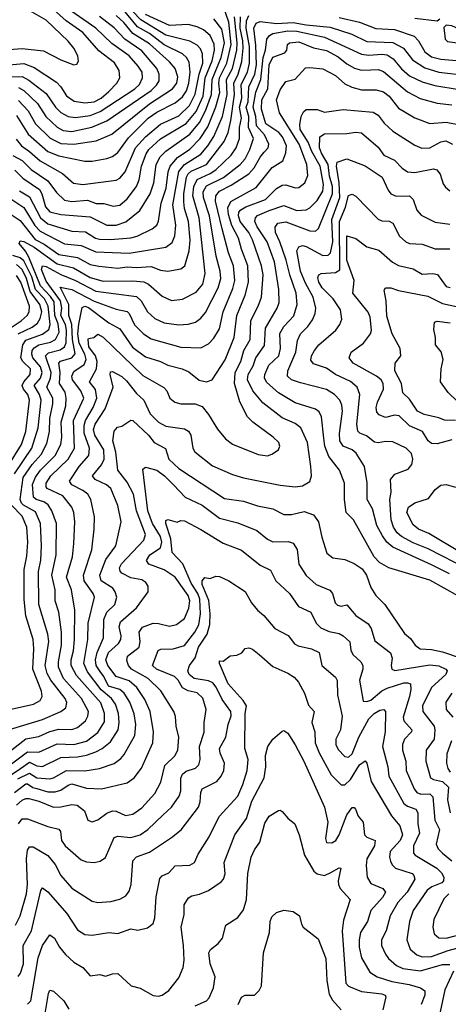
# Model space of a CAD drawing. Extents: x 1308313 to 1441400, y 959662 to 1036319.
# Tile 439 of 656: x 1378472 to 1380796, y 1016816 to 1022160. Entities that reach past the tile are written whole.
import ezdxf

# ---------------------------------------------------------------- set-up
doc = ezdxf.new("R2010")
doc.units = 0

msp = doc.modelspace()

# ---------------------------------------------------------------- linework, layer by layer
at = {"layer": '0CON10XD'}
for points in [[(1378395, 1021913), (1378495, 1021921.7), (1378550.6, 1021900.6), (1378671.4, 1021821.4), (1378695, 1021795.4), (1378725, 1021746.8), (1378768.1, 1021718.1), (1378825, 1021708.4), (1378875, 1021714.4), (1378913.2, 1021735), (1378955, 1021770), (1378998.5, 1021815), (1379014.6, 1021845), (1379010.7, 1021885), (1378986.1, 1021926.1), (1378901.9, 1021991.9), (1378815, 1022090), (1378723.5, 1022153.5), (1378655, 1022214.8)], [(1378415, 1021850.2), (1378485, 1021852.5), (1378521.9, 1021831.9), (1378615, 1021760), (1378665.3, 1021685), (1378695, 1021656.8), (1378735, 1021634.8), (1378775, 1021629.4), (1378855, 1021640.3), (1378908.5, 1021661.5), (1379096.8, 1021785), (1379121.1, 1021808.9), (1379138.1, 1021845), (1379136.7, 1021875), (1379115, 1021908.4), (1379064.7, 1021965), (1378971.6, 1022031.6), (1378885.2, 1022115), (1378730.5, 1022220.5)], [(1378415, 1021998.7), (1378485, 1022004.8), (1378601.8, 1021991.8), (1378695, 1021942.1), (1378765, 1021916), (1378781.2, 1021918.8), (1378790, 1021935), (1378786.7, 1021965), (1378765, 1022005.7), (1378735, 1022043.1), (1378615, 1022156.9), (1378515, 1022215.3)], [(1378435, 1021423.7), (1378485, 1021395.6), (1378535, 1021347.4), (1378625.1, 1021285.1), (1378671.4, 1021221.4), (1378715, 1021180.7), (1378755, 1021173.3), (1378839.8, 1021179.8), (1378886.9, 1021163.1), (1378927.5, 1021162.5), (1378978, 1021148), (1379015, 1021152.8), (1379055, 1021187.5), (1379105.8, 1021255), (1379119.4, 1021290.6), (1379133, 1021365), (1379157.6, 1021432.4), (1379172, 1021455), (1379236.1, 1021513.9), (1379375, 1021597.7), (1379428.5, 1021661.5), (1379466.6, 1021745), (1379478.4, 1021845), (1379515, 1021937.5), (1379527.8, 1021995), (1379527.2, 1022027.2), (1379504.2, 1022074.2), (1379468.5, 1022105), (1379435, 1022120.9), (1379385, 1022133.4), (1379285, 1022129.4), (1379155, 1022188.9)], [(1378452.1, 1021512.1), (1378482.6, 1021475), (1378525.6, 1021445.6), (1378583.3, 1021393.3), (1378703.8, 1021325), (1378763.1, 1021273.1), (1378815, 1021266.4), (1378995, 1021289.3), (1379015, 1021300.8), (1379044.7, 1021335), (1379100.7, 1021465), (1379154.3, 1021525), (1379235, 1021592.5), (1379335, 1021639), (1379392.1, 1021695), (1379424.1, 1021755.9), (1379445.1, 1021864.9), (1379464.3, 1021924.3), (1379463.5, 1021975), (1379451.8, 1022001.8), (1379435, 1022021.4), (1379394.5, 1022044.5), (1379265, 1022075.7), (1379128.7, 1022158.7), (1379085.4, 1022205.4)], [(1378455, 1021640), (1378518.4, 1021538.4), (1378625, 1021444.1), (1378685, 1021421.9), (1378825, 1021392), (1378865, 1021392.8), (1378945, 1021406.7), (1378975, 1021416.8), (1379005, 1021438.9), (1379061.6, 1021518.4), (1379168.1, 1021625), (1379215, 1021659.1), (1379315, 1021708.3), (1379355, 1021741.8), (1379376.7, 1021775), (1379389, 1021815), (1379396.9, 1021875), (1379390.6, 1021930.6), (1379376.4, 1021955), (1379355.1, 1021975.1), (1379255, 1022024), (1379175, 1022084.6), (1379111.6, 1022121.6), (1379035, 1022213.8)], [(1378471.1, 1021231.1), (1378525, 1021198.4), (1378585.1, 1021085.1), (1378625, 1021051.7), (1378755, 1021013), (1378828.5, 1021008.5), (1378883.6, 1020975), (1378905, 1020969.8), (1378965, 1020967.5), (1379075, 1020976.9), (1379108.1, 1020985), (1379190, 1021025), (1379215.5, 1021045), (1379225, 1021066.7), (1379239.5, 1021165), (1379266.3, 1021245), (1379277.7, 1021335), (1379287.9, 1021365), (1379327.4, 1021412.6), (1379395, 1021458.1), (1379451.4, 1021515), (1379491.5, 1021578.5), (1379535, 1021687.5), (1379557.1, 1021765), (1379551.8, 1021815), (1379555.7, 1021845), (1379594.7, 1021925), (1379619.4, 1022025), (1379606.3, 1022146.3), (1379578.4, 1022225)], [(1378375, 1018294.1), (1378595, 1018361.3), (1378695.2, 1018404.8), (1378722.7, 1018425), (1378726.9, 1018453.1), (1378717.9, 1018475), (1378640.5, 1018575), (1378621.7, 1018611.7), (1378611, 1018655), (1378630.7, 1018785), (1378624.8, 1018825), (1378576.3, 1018986.3), (1378574.4, 1019165), (1378586.1, 1019226.1), (1378589.6, 1019305), (1378585.2, 1019425), (1378558.1, 1019488.1), (1378493.5, 1019525), (1378482.2, 1019535), (1378474.2, 1019555), (1378491.7, 1019675), (1378540.3, 1019745), (1378589.3, 1019800.7), (1378619.5, 1019860.5), (1378633.5, 1019925), (1378635.5, 1019995.5), (1378652.1, 1020075), (1378652.2, 1020105), (1378618.3, 1020165), (1378638.5, 1020215), (1378643, 1020245), (1378611.2, 1020335), (1378627.4, 1020352.6), (1378692.3, 1020367.7), (1378715.8, 1020384.2), (1378723.2, 1020406.8), (1378725.1, 1020475), (1378720.1, 1020505), (1378695.9, 1020555), (1378700.7, 1020595), (1378692.7, 1020635), (1378615, 1020741.6), (1378589.5, 1020805), (1378595, 1020824.7), (1378615, 1020820.3), (1378695, 1020776.3), (1378775, 1020744.5), (1378885, 1020687.2), (1379105, 1020657.1), (1379131.1, 1020635), (1379165, 1020573.8), (1379205, 1020539.1), (1379255, 1020515.3), (1379335, 1020504.7), (1379385, 1020506.7), (1379425, 1020519.2), (1379455, 1020539.6), (1379479.7, 1020570.3), (1379548.7, 1020705), (1379562.3, 1020755), (1379559.8, 1020795), (1379536.7, 1020876.7), (1379500.6, 1021095), (1379467.7, 1021195), (1379467, 1021225), (1379485, 1021257.8), (1379576.8, 1021303.2), (1379666.7, 1021375), (1379693.9, 1021405), (1379720.2, 1021455), (1379740.6, 1021515), (1379713.1, 1021575), (1379714.5, 1021635), (1379700.8, 1021685), (1379710.9, 1021715), (1379714.9, 1021795.1), (1379746.1, 1021863.9), (1379755.8, 1021915), (1379752.9, 1022022.9), (1379742.4, 1022115), (1379755, 1022141.8), (1379775, 1022149.8), (1379865, 1022139), (1379955, 1022145.8), (1380025, 1022131.7), (1380155, 1022119.7), (1380272.2, 1022082.2), (1380355, 1022041.5), (1380495, 1022036), (1380553.4, 1022005), (1380602.1, 1021942.1), (1380668.7, 1021898.7), (1380745, 1021876.2), (1380902.7, 1021857.3)], [(1378425, 1021102.4), (1378475, 1021069.8), (1378555, 1020967.6), (1378605, 1020942.5), (1378685, 1020884.8), (1378785, 1020869.5), (1378855, 1020831.3), (1378901.5, 1020821.5), (1379005, 1020811.8), (1379055, 1020818.8), (1379105, 1020814.8), (1379185, 1020820.5), (1379235, 1020800.9), (1379274.5, 1020795.5), (1379345, 1020807.5), (1379366.5, 1020823.5), (1379391, 1020905), (1379395.9, 1020964.1), (1379386.5, 1021065), (1379365.9, 1021135), (1379361.4, 1021171.4), (1379361.5, 1021215), (1379376.9, 1021305), (1379386, 1021324), (1379401.8, 1021338.2), (1379485.6, 1021375), (1379580.8, 1021499.2), (1379602.5, 1021547.5), (1379617.5, 1021612.5), (1379636.4, 1021753.6), (1379632.2, 1021815), (1379655.8, 1021865), (1379676.7, 1021933.3), (1379683.8, 1022005), (1379682.2, 1022045), (1379668.3, 1022115), (1379669.2, 1022175)], [(1378429.8, 1021185), (1378495, 1021141.7), (1378553.5, 1021043.5), (1378582.6, 1021012.6), (1378715, 1020943.3), (1378804.8, 1020934.8), (1378885, 1020900), (1379065, 1020892.2), (1379263.7, 1020926.3), (1379299, 1020951), (1379313.6, 1020986.4), (1379318.4, 1021045), (1379301.6, 1021155), (1379334.5, 1021335.5), (1379365, 1021374.2), (1379455, 1021430.4), (1379492.8, 1021475), (1379525, 1021525.9), (1379571.1, 1021635), (1379596.3, 1021755), (1379593.6, 1021835), (1379625.7, 1021895), (1379649.7, 1021995), (1379652, 1022035), (1379637.5, 1022175)], [(1378444.1, 1019695), (1378537.6, 1019835), (1378572.3, 1019945), (1378588.1, 1020095), (1378579.2, 1020125), (1378550.6, 1020175), (1378585.4, 1020215), (1378594.3, 1020245), (1378585.6, 1020275.6), (1378542.8, 1020325), (1378537.4, 1020345), (1378540.3, 1020365), (1378550.2, 1020379.8), (1378575, 1020394.9), (1378639.5, 1020410.5), (1378665.6, 1020425), (1378685.3, 1020464.7), (1378680.5, 1020509.5), (1378662.9, 1020555), (1378658.1, 1020628.1), (1378638.3, 1020658.3), (1378585.7, 1020715), (1378521.8, 1020871.8), (1378503.9, 1020903.9), (1378469.6, 1020945), (1378475, 1020960.3), (1378495, 1020955.7), (1378549.8, 1020925), (1378675, 1020834.2), (1378763.7, 1020813.7), (1378855, 1020760.3), (1378925, 1020740.3), (1379085, 1020743), (1379145, 1020737.4), (1379171.1, 1020725), (1379245, 1020660), (1379295, 1020636.7), (1379355, 1020642.5), (1379428.1, 1020681.9), (1379465.7, 1020725), (1379477.4, 1020782.6), (1379444.3, 1021085), (1379410.7, 1021205), (1379415.9, 1021255), (1379435, 1021293.7), (1379505, 1021324.5), (1379534.7, 1021345.3), (1379618.8, 1021425), (1379645.6, 1021465), (1379663.4, 1021515), (1379664.1, 1021575), (1379674.9, 1021625), (1379664.5, 1021685), (1379676.3, 1021735), (1379672, 1021808), (1379707.2, 1021875), (1379717.7, 1021925), (1379717.8, 1022015), (1379699.8, 1022115), (1379701.8, 1022155), (1379715, 1022183.6)], [(1378445, 1021342.7), (1378489.5, 1021299.5), (1378579, 1021239), (1378591.7, 1021215), (1378611.6, 1021145), (1378635, 1021117.9), (1378695, 1021102.2), (1378855, 1021090.4), (1378945.2, 1021045.2), (1378995, 1021045.6), (1379047.5, 1021062.5), (1379124.1, 1021125), (1379179.3, 1021215), (1379200.2, 1021275), (1379212.4, 1021375), (1379233.3, 1021415), (1379264.1, 1021445.9), (1379395, 1021539), (1379447.4, 1021602.6), (1379479.5, 1021665), (1379512.2, 1021755), (1379514.8, 1021835.2), (1379564.3, 1021955), (1379581.6, 1022035), (1379568.1, 1022108.1), (1379525.1, 1022165.1)], [(1378465, 1021721.9), (1378517.5, 1021665), (1378558.1, 1021595), (1378637, 1021517), (1378695, 1021488.4), (1378765, 1021483.8), (1378887, 1021503), (1378971.7, 1021538.3), (1379175, 1021703.8), (1379300.8, 1021785), (1379324.3, 1021815), (1379329.7, 1021849.7), (1379315, 1021894.5), (1379285, 1021932.1), (1379175, 1022028.6), (1379085, 1022085.5), (1379037, 1022145), (1378995, 1022183.4)], [(1378465, 1021792.3), (1378495, 1021776), (1378569, 1021705), (1378613.3, 1021635), (1378675, 1021576.7), (1378708.4, 1021558.4), (1378755, 1021553.8), (1378863.2, 1021576.8), (1378945, 1021610.6), (1379184, 1021776), (1379214.2, 1021805), (1379228.5, 1021828.5), (1379228.8, 1021865), (1379215.2, 1021895), (1379135, 1021990.4), (1379042.5, 1022055), (1378985, 1022116.9), (1378905, 1022177.4)], [(1380205, 1022172.3), (1380315, 1022147.1), (1380402.3, 1022112.3), (1380505, 1022107.9), (1380611.6, 1022071.6), (1380635.2, 1022045.2), (1380668.4, 1021985), (1380705, 1021958.9), (1380756.1, 1021946.1), (1380965, 1021928.7)], [(1380615, 1022169.4), (1380735.7, 1022154.3), (1380750, 1022165)], [(1378405, 1018179.7), (1378505, 1018256.3), (1378575, 1018268.7), (1378635, 1018295.6), (1378685, 1018309.6), (1378755, 1018307.5), (1378785, 1018317.8), (1378829.7, 1018355), (1378841.1, 1018378.9), (1378844.2, 1018405), (1378807.4, 1018475), (1378709.5, 1018585), (1378683.3, 1018645), (1378681.8, 1018675), (1378698.8, 1018765), (1378699.1, 1018835), (1378684, 1018944), (1378665.2, 1019005), (1378665.2, 1019065), (1378645.6, 1019145), (1378669, 1019255), (1378671.4, 1019425), (1378645.7, 1019495), (1378627, 1019527), (1378603.2, 1019543.2), (1378561.8, 1019555), (1378547.6, 1019567.6), (1378542.3, 1019637.7), (1378557, 1019677), (1378585, 1019715.6), (1378665.2, 1019795), (1378695.7, 1019855), (1378701.3, 1019895), (1378696.2, 1019975), (1378722.4, 1020065), (1378724.8, 1020105), (1378719.1, 1020139.1), (1378687.5, 1020185), (1378692.2, 1020245), (1378684.8, 1020295), (1378694.1, 1020305.9), (1378755.4, 1020324.6), (1378773.4, 1020346.6), (1378757.8, 1020425), (1378755.3, 1020505), (1378737.8, 1020555), (1378738.9, 1020615), (1378692.3, 1020707.7), (1378755.6, 1020695.6), (1378875, 1020631.9), (1378995, 1020589.1), (1379055, 1020576.4), (1379066.4, 1020565), (1379094.5, 1020504.5), (1379143.8, 1020455), (1379185, 1020427.1), (1379345, 1020381.8), (1379455, 1020378.9), (1379495, 1020400.5), (1379525, 1020431.5), (1379555, 1020481.4), (1379574.8, 1020575), (1379628.4, 1020701.6), (1379638.3, 1020745), (1379631.2, 1020825), (1379604.9, 1020894.9), (1379570.7, 1021025), (1379534.5, 1021175), (1379535.6, 1021205), (1379555, 1021229.2), (1379618.6, 1021261.4), (1379715, 1021323.4), (1379743.4, 1021356.6), (1379775, 1021414.1), (1379798.4, 1021441.6), (1379819.7, 1021465), (1379823.4, 1021485), (1379800, 1021535), (1379755.6, 1021585), (1379751.7, 1021635), (1379738.2, 1021685), (1379753.2, 1021766.8), (1379779.5, 1021835), (1379792.1, 1021955), (1379804.2, 1021995), (1379811.1, 1022055), (1379825.9, 1022074.1), (1379845.4, 1022084.6), (1379925, 1022099), (1379975, 1022097.3), (1380125.5, 1022065), (1380325, 1021972.7), (1380365, 1021967), (1380435, 1021973.8), (1380465, 1021969.4), (1380497.6, 1021947.6), (1380542.9, 1021892.9), (1380585, 1021856.1), (1380655, 1021822.3), (1380723.4, 1021803.4), (1380855, 1021781.9)], [(1380885, 1022030), (1380925, 1022034.5), (1380940, 1022045), (1380938.6, 1022055), (1380905, 1022085.3), (1380815, 1022127.8), (1380785, 1022130), (1380772.3, 1022117.7), (1380779.2, 1022055), (1380791.5, 1022041.5), (1380885, 1022030)], [(1378398.3, 1018098.3), (1378515, 1018186), (1378575, 1018184.4), (1378675, 1018229.2), (1378765, 1018225.5), (1378835, 1018244.8), (1378895, 1018290.6), (1378931.4, 1018348.6), (1378932.1, 1018395), (1378911.2, 1018451.2), (1378780, 1018600.1), (1378750.7, 1018655), (1378750.5, 1018685), (1378763.4, 1018735), (1378769.6, 1018795), (1378770.2, 1018955), (1378753.3, 1019065), (1378725.7, 1019135), (1378758, 1019245), (1378765, 1019317.5), (1378771, 1019435), (1378765.2, 1019485.2), (1378755, 1019514.3), (1378705.7, 1019575.7), (1378621.2, 1019615), (1378614.7, 1019625), (1378614.8, 1019645), (1378640.7, 1019685), (1378735.2, 1019775), (1378769, 1019835), (1378762.9, 1019985), (1378820, 1020105), (1378803.9, 1020145), (1378758, 1020205), (1378755.6, 1020225), (1378765, 1020250), (1378821.1, 1020288.9), (1378832.9, 1020315), (1378824.9, 1020345), (1378794.9, 1020404.9), (1378787.7, 1020455), (1378792.3, 1020507.7), (1378811.5, 1020598.5), (1378824.8, 1020605.2), (1378845, 1020597.1), (1378954.6, 1020515), (1379015, 1020482.2), (1379083.1, 1020383.1), (1379155, 1020330), (1379234.8, 1020304.8), (1379275.2, 1020285.2), (1379352.9, 1020265), (1379388.3, 1020248.3), (1379445, 1020202.7), (1379485.4, 1020194.6), (1379515, 1020205.6), (1379585.2, 1020314.8), (1379635.7, 1020435), (1379648.8, 1020555), (1379694.5, 1020665.5), (1379713.3, 1020735), (1379709.8, 1020825), (1379674.6, 1020914.6), (1379658.8, 1020975), (1379622.7, 1021042.7), (1379603.3, 1021103.3), (1379601.4, 1021138.6), (1379616.3, 1021173.7), (1379755, 1021250), (1379841.2, 1021358.8), (1379899.2, 1021395), (1379915, 1021437.5), (1379918.1, 1021475), (1379896.3, 1021525), (1379877.3, 1021547.3), (1379805.7, 1021595), (1379782.9, 1021675), (1379785.4, 1021725), (1379817.1, 1021785), (1379824.9, 1021915), (1379843.7, 1021956.3), (1379910, 1021980), (1379919.6, 1021995), (1379924.6, 1022025), (1379935.7, 1022034.3), (1379985, 1022040.5), (1380065, 1022008), (1380135, 1021992.3), (1380198.7, 1021958.7), (1380245, 1021921), (1380287.5, 1021897.5), (1380325, 1021887.1), (1380375, 1021888.9), (1380415, 1021890), (1380445, 1021879.2), (1380575, 1021768.4), (1380642.5, 1021732.5), (1380735, 1021707.4), (1380815, 1021698.9)], [(1378425, 1018061.4), (1378477, 1018095), (1378525, 1018129.8), (1378565, 1018110.3), (1378595, 1018107.1), (1378695, 1018155.6), (1378785, 1018158.5), (1378835, 1018168.1), (1378885, 1018186.5), (1378920, 1018205), (1378965, 1018240), (1379006.6, 1018305), (1379011.9, 1018345), (1379007.8, 1018395), (1378991.9, 1018445), (1378970.2, 1018475), (1378913.4, 1018523.4), (1378840.5, 1018620.5), (1378818.9, 1018665), (1378842.2, 1018795), (1378844, 1018885), (1378876.7, 1019025), (1378870.9, 1019045), (1378821.7, 1019115), (1378817.4, 1019145), (1378863, 1019283), (1378876.5, 1019395), (1378877.7, 1019462.3), (1378858.4, 1019555), (1378842.1, 1019585), (1378815.1, 1019605.1), (1378754.6, 1019634.6), (1378742.2, 1019655), (1378794.8, 1019735), (1378847.6, 1019795), (1378850.8, 1019835), (1378822.3, 1019915), (1378821.9, 1019958.1), (1378829.1, 1019985), (1378871.1, 1020055), (1378889.7, 1020105), (1378883.1, 1020153.1), (1378850.5, 1020195), (1378888.7, 1020265), (1378891.5, 1020305), (1378882.7, 1020335), (1378846.5, 1020385), (1378842.7, 1020425), (1378845, 1020430), (1378874.6, 1020435.4), (1378895, 1020453.3), (1378925, 1020436.8), (1379139.4, 1020229.4), (1379254.2, 1020164.2), (1379269.5, 1020145), (1379286.7, 1020105), (1379312.5, 1020085), (1379345, 1020075.4), (1379423.3, 1020075), (1379460.5, 1020060.5), (1379495, 1020017.8), (1379545, 1019936.9), (1379588.6, 1019885), (1379625, 1019855.6), (1379765, 1019800.9), (1379815, 1019793.3), (1379838.7, 1019801.3), (1379876, 1019825), (1379882.5, 1019845), (1379877.5, 1019865), (1379847.1, 1019895), (1379735.2, 1019975.3), (1379706.4, 1020005), (1379666, 1020086), (1379636, 1020185), (1379639.4, 1020245), (1379670.2, 1020305), (1379687.2, 1020365), (1379721.1, 1020425), (1379723.2, 1020475), (1379725, 1020527.1), (1379765.2, 1020605), (1379783, 1020655), (1379792.9, 1020775), (1379782.9, 1020825), (1379734.4, 1020965), (1379713.8, 1021005), (1379667.5, 1021065), (1379658.2, 1021095), (1379660.4, 1021115), (1379671.3, 1021128.7), (1379698.7, 1021145), (1379805, 1021184.4), (1379865, 1021244.7), (1379895, 1021261.8), (1379915, 1021264.1), (1379965, 1021247.1), (1379985, 1021248.5), (1380017.7, 1021275), (1380033.5, 1021315), (1380028.8, 1021375), (1379986.4, 1021485), (1379880.5, 1021655), (1379864.7, 1021725), (1379885, 1021779.4), (1379914.8, 1021825.2), (1379965, 1021838.1), (1380021.8, 1021898.2), (1380045, 1021901.5), (1380115, 1021894.4), (1380185, 1021856.7), (1380235, 1021812.1), (1380273.3, 1021793.3), (1380325, 1021780.3), (1380405, 1021780), (1380445, 1021769.4), (1380475.2, 1021745.2), (1380525, 1021680.4), (1380615, 1021627.2), (1380695, 1021596.1), (1380785, 1021604.3), (1380859.2, 1021589.2)], [(1378461.4, 1018038.6), (1378525, 1018071.1), (1378565, 1018044.5), (1378635, 1018040), (1378655, 1018045.2), (1378725, 1018085.6), (1378825, 1018083), (1378905, 1018095.3), (1378985, 1018122.2), (1379021, 1018149), (1379039, 1018171), (1379095.7, 1018275), (1379101.1, 1018335), (1379092.6, 1018392.6), (1379069.3, 1018455), (1379039, 1018505), (1379015, 1018524), (1378953.2, 1018543.2), (1378928.6, 1018595), (1378907.7, 1018622.3), (1378886, 1018655), (1378882.3, 1018685), (1378892.7, 1018725), (1378926.5, 1018805), (1378928, 1018905), (1378945, 1018943.9), (1378987.2, 1018985), (1378999.3, 1019025), (1378990.4, 1019055), (1378976.2, 1019075), (1378913.6, 1019115), (1378906.7, 1019145), (1378939.4, 1019230.6), (1378993.4, 1019305), (1379021.5, 1019435), (1379003.6, 1019523.6), (1378966, 1019615), (1378941.8, 1019635), (1378880.4, 1019665), (1378867.5, 1019685), (1378916.3, 1019743.7), (1378930, 1019775), (1378927.4, 1019825), (1378880, 1019905), (1378872, 1019935), (1378882, 1019965), (1378935, 1020048.7), (1378979.5, 1020165), (1378962.9, 1020235), (1378965, 1020248.8), (1378975, 1020250.6), (1379025, 1020223.1), (1379050.5, 1020200.5), (1379105, 1020130.4), (1379144.8, 1020094.8), (1379179.9, 1020019.9), (1379225, 1019976.1), (1379265, 1019954.7), (1379365, 1019938.5), (1379387.1, 1019927.1), (1379399.6, 1019905), (1379410.8, 1019835), (1379420.9, 1019815), (1379517.8, 1019737.8), (1379625, 1019692.3), (1379685, 1019673.8), (1379885, 1019633.2), (1379965, 1019624.5), (1380005, 1019630), (1380046, 1019654), (1380054.6, 1019685), (1380050, 1019735), (1380033.3, 1019865), (1379996.1, 1019945), (1379965, 1019968.7), (1379895, 1019998.2), (1379790.7, 1020080.7), (1379735.7, 1020145.7), (1379707.9, 1020205), (1379711.3, 1020235), (1379738.3, 1020281.7), (1379752.7, 1020325), (1379798.8, 1020391.2), (1379804.1, 1020485.9), (1379868.2, 1020595), (1379878.1, 1020625), (1379877.8, 1020695), (1379853.3, 1020845), (1379814, 1020955), (1379759, 1021035), (1379746.7, 1021065), (1379750.3, 1021085), (1379761.7, 1021098.3), (1379825.3, 1021124.7), (1379905, 1021151.7), (1379975, 1021124.7), (1380025, 1021127.5), (1380045, 1021139.1), (1380085, 1021179.6), (1380115, 1021230), (1380119.8, 1021265), (1380100.3, 1021365), (1380056.3, 1021445), (1380036.7, 1021495), (1379993.1, 1021565), (1379990.9, 1021589.1), (1379998.4, 1021635), (1380010, 1021660), (1380025, 1021672.3), (1380085, 1021672.9), (1380125, 1021658.9), (1380225, 1021672.4), (1380387.8, 1021657.8), (1380415, 1021642.1), (1380447.9, 1021597.9), (1380494.3, 1021554.3), (1380615, 1021478.5), (1380652.7, 1021462.7), (1380695, 1021464.7), (1380755, 1021496.4), (1380782.5, 1021502.5), (1380819.1, 1021485)], [(1380851.1, 1019031.1), (1380695, 1019118.4), (1380474.1, 1019184.1), (1380423.3, 1019213.3), (1380394, 1019244), (1380281.5, 1019445), (1380242.2, 1019485), (1380232.4, 1019555), (1380233.3, 1019645), (1380206.2, 1019715), (1380148.9, 1019788.9), (1380126.1, 1019845), (1380120.5, 1019889.5), (1380108.9, 1020005), (1380095, 1020031.1), (1380075, 1020045.4), (1379965, 1020081.4), (1379875.2, 1020135.2), (1379811.7, 1020191.7), (1379798.9, 1020215), (1379800.5, 1020235), (1379822.1, 1020285), (1379876.2, 1020335), (1379885.6, 1020375), (1379883.1, 1020456.9), (1379905, 1020494.6), (1379958.1, 1020551.9), (1379976.3, 1020615), (1379970.4, 1020675), (1379936.1, 1020775), (1379917.7, 1020855), (1379882.7, 1020955), (1379858.8, 1021005), (1379856.5, 1021033.5), (1379870.8, 1021055), (1379915, 1021062.2), (1380044.8, 1021014.8), (1380075, 1021012), (1380093, 1021027), (1380167.9, 1021215), (1380168.4, 1021255), (1380151.5, 1021311.5), (1380145.1, 1021375), (1380108, 1021435), (1380097, 1021465), (1380098.9, 1021525), (1380125, 1021540.4), (1380245, 1021542.5), (1380295, 1021550.3), (1380325, 1021546.8), (1380415, 1021469.1), (1380446.4, 1021425), (1380505, 1021397.7), (1380545, 1021354.5), (1380574.2, 1021334.2), (1380615, 1021330), (1380715, 1021350.4), (1380734.6, 1021344.6), (1380751.7, 1021321.7), (1380768.8, 1021268.8), (1380781.2, 1021251.2), (1380805, 1021232.2)], [(1380801.8, 1019151.8), (1380705, 1019201.1), (1380495, 1019297.1), (1380463.5, 1019323.5), (1380438.8, 1019358.8), (1380407.7, 1019415), (1380385.3, 1019505), (1380356.5, 1019556.5), (1380356.4, 1019646.4), (1380340.8, 1019735), (1380296.4, 1019806.4), (1380275.2, 1019825.2), (1380225.8, 1019845.8), (1380208.4, 1019875), (1380206.3, 1019913.7), (1380221.4, 1020035), (1380218.3, 1020068.3), (1380207.3, 1020095), (1380179.6, 1020125), (1380135, 1020152.9), (1379995, 1020188.6), (1379945, 1020206.1), (1379924.7, 1020225), (1379925.9, 1020255), (1379969.8, 1020355), (1379978.1, 1020418.1), (1379995.3, 1020455), (1380034.1, 1020495), (1380058.8, 1020531.2), (1380073.6, 1020565), (1380078.2, 1020595), (1380063.9, 1020655), (1380020.9, 1020730.9), (1379993.9, 1020795), (1379974.7, 1020905.3), (1379985, 1020926.9), (1380005, 1020935.3), (1380025, 1020929.7), (1380115, 1020879.5), (1380145, 1020881.8), (1380156.9, 1020895), (1380169.6, 1020955), (1380164.9, 1021075), (1380207.6, 1021195), (1380204.7, 1021274.7), (1380189.2, 1021365), (1380192.6, 1021387.4), (1380245, 1021404.5), (1380345, 1021367.3), (1380438.2, 1021305), (1380469.3, 1021235), (1380484.5, 1021215), (1380512.9, 1021202.9), (1380585, 1021203.8), (1380606.1, 1021185), (1380625.9, 1021125.9), (1380648.7, 1021098.7), (1380725, 1021061.8), (1380805, 1021050.9)], [(1380904.6, 1019175), (1380687.2, 1019287.2), (1380605, 1019321), (1380542.2, 1019355), (1380518.1, 1019375), (1380498.5, 1019405), (1380486.2, 1019445), (1380479.2, 1019555), (1380485.9, 1019595), (1380483.1, 1019665), (1380506.4, 1019693.6), (1380578.8, 1019721.2), (1380598.9, 1019745), (1380604.3, 1019775), (1380595.8, 1019805), (1380568.1, 1019835), (1380495, 1019868.7), (1380455, 1019870.8), (1380415, 1019863.9), (1380395, 1019866.9), (1380352, 1019902), (1380316.6, 1019916.6), (1380305, 1019927.5), (1380299.8, 1019965), (1380316.9, 1020125), (1380302.1, 1020165), (1380265, 1020196), (1380185, 1020234.2), (1380135, 1020269.2), (1380065, 1020291.5), (1380051.3, 1020311.3), (1380053.6, 1020335), (1380070, 1020365), (1380094.5, 1020395), (1380185.3, 1020474.7), (1380208.1, 1020505), (1380219.5, 1020535), (1380212.1, 1020585), (1380171.9, 1020645), (1380111.3, 1020705), (1380094.3, 1020735), (1380088.8, 1020761.2), (1380093.8, 1020776.2), (1380106.7, 1020783.3), (1380185, 1020788.4), (1380207.7, 1020802.3), (1380206.2, 1021065), (1380237.7, 1021142.3), (1380254.5, 1021205.5), (1380275, 1021213.1), (1380295, 1021202.5), (1380415, 1021078.2), (1380435, 1021069.2), (1380475.9, 1021065.9), (1380495, 1021055.6), (1380531.5, 1020985), (1380565, 1020954.6), (1380585, 1020946.2), (1380655, 1020941.1), (1380725, 1020916.2), (1380805, 1020916.7)], [(1380432, 1020205), (1380406.4, 1020225), (1380279.5, 1020295), (1380258.2, 1020325), (1380268.9, 1020355), (1380336.4, 1020403.6), (1380374.5, 1020455), (1380380, 1020475), (1380371.6, 1020545), (1380362.3, 1020572.3), (1380278, 1020675), (1380286.1, 1020745), (1380245.6, 1020855), (1380245, 1020986.2), (1380295, 1020972.9), (1380355, 1020926.5), (1380419.3, 1020909.3), (1380494, 1020844), (1380525, 1020825.3), (1380605, 1020808.5), (1380655, 1020778.7), (1380712.4, 1020782.4), (1380737.4, 1020777.4), (1380785, 1020712.7), (1380806.6, 1020706.6)], [(1378408.3, 1019735), (1378482.5, 1019855), (1378506.1, 1019925), (1378524.5, 1020095), (1378515.8, 1020125), (1378492.5, 1020155), (1378485.5, 1020175), (1378494.8, 1020195), (1378528.7, 1020235), (1378531.1, 1020265), (1378488.5, 1020305), (1378478.1, 1020325), (1378488.8, 1020395), (1378505, 1020420.8), (1378596, 1020454), (1378630.7, 1020479.3), (1378637.8, 1020505), (1378627.1, 1020605), (1378607.3, 1020645), (1378557.8, 1020695), (1378537.4, 1020765), (1378495, 1020851.8), (1378475, 1020868.2), (1378435, 1020879.7)], [(1378463.3, 1020455), (1378539.4, 1020490.6), (1378567.9, 1020512.1), (1378582.2, 1020537.8), (1378592.1, 1020575), (1378581.3, 1020615), (1378529.3, 1020685), (1378509.7, 1020755), (1378485, 1020803.8), (1378455, 1020830.9)], [(1378425, 1020490), (1378480, 1020525), (1378512.7, 1020555), (1378523.5, 1020575), (1378525.5, 1020605), (1378479, 1020735), (1378455, 1020772.3)], [(1380835, 1019985.2), (1380775, 1019986.1), (1380745, 1019999.4), (1380665, 1020017.8), (1380629.5, 1020035), (1380585, 1020100.6), (1380550, 1020135), (1380541.4, 1020185), (1380505.5, 1020255), (1380507.1, 1020295), (1380537.9, 1020335), (1380534.2, 1020375), (1380492.1, 1020455), (1380461.8, 1020551.8), (1380459.6, 1020635), (1380448.6, 1020691.4), (1380455.7, 1020704.3), (1380485, 1020705.5), (1380525, 1020690.9), (1380685, 1020659.4), (1380765, 1020620.4), (1380915, 1020586.8)], [(1380845, 1020087.5), (1380795.8, 1020135.8), (1380754, 1020195), (1380756.7, 1020265), (1380768.1, 1020315), (1380756.8, 1020356.8), (1380727.1, 1020395), (1380726.9, 1020435), (1380717.9, 1020477.9), (1380721.2, 1020518.8), (1380735.8, 1020524.2), (1380805.3, 1020515.3)], [(1380815, 1019878.9), (1380735, 1019857.4), (1380705, 1019859.4), (1380686.2, 1019875), (1380655.5, 1019925), (1380585.7, 1019955.7), (1380529.5, 1020009.5), (1380505, 1020013.2), (1380455, 1020000.7), (1380421.9, 1020015), (1380409.2, 1020029.2), (1380404.7, 1020055), (1380411.8, 1020085), (1380444.1, 1020155), (1380443.1, 1020185), (1380432, 1020205)], [(1378444.5, 1017965), (1378505, 1018012.1), (1378515, 1018012.3), (1378543.1, 1017993.1), (1378565, 1017986.3), (1378625, 1017969.5), (1378665, 1017968.8), (1378695, 1017977.7), (1378735, 1018005.8), (1378755, 1018012.4), (1378835, 1017989), (1378915, 1017985.3), (1379055, 1018017.5), (1379093.3, 1018045), (1379131.9, 1018098.1), (1379194.7, 1018235.3), (1379197.5, 1018295), (1379178.8, 1018405), (1379150.5, 1018470.5), (1379108, 1018535), (1379065, 1018570.8), (1378995.1, 1018595.1), (1378950.4, 1018655), (1378939.8, 1018685), (1378953.8, 1018725), (1379008.2, 1018775), (1379020.8, 1018795), (1379022.6, 1018815), (1379012, 1018865), (1379018.1, 1018891.9), (1379105, 1018967.9), (1379167.8, 1019055), (1379168.5, 1019085), (1379156.7, 1019105), (1379135, 1019120), (1379075, 1019131.2), (1379025.5, 1019155), (1379015.9, 1019165.9), (1379013.5, 1019185), (1379023.3, 1019206.7), (1379144.6, 1019335), (1379154.1, 1019365), (1379105.8, 1019495), (1379089.1, 1019585), (1379055, 1019649.6), (1379003.8, 1019715), (1378992.8, 1019812.8), (1378976.2, 1019875), (1378983.7, 1019926.3), (1379001.5, 1019948.5), (1379025.4, 1019954.6), (1379075, 1019986.2), (1379085, 1019984.3), (1379170.3, 1019905), (1379200.8, 1019865), (1379261.9, 1019831.9), (1379280.5, 1019775), (1379334.4, 1019724.4), (1379582.1, 1019562.1), (1379685, 1019546.4), (1379762, 1019522), (1379843.8, 1019505), (1379905, 1019473.8), (1379945, 1019474), (1380015, 1019490.9), (1380065, 1019472.9), (1380092.1, 1019435), (1380110.5, 1019350.5), (1380138.1, 1019265), (1380169.1, 1019239.1), (1380235, 1019230), (1380285, 1019208.9), (1380329.1, 1019179.1), (1380352.9, 1019145), (1380375, 1019078.8), (1380402.2, 1019035), (1380450.9, 1018985), (1380558.8, 1018828.8), (1380591.7, 1018801.7), (1380616.9, 1018765), (1380643.8, 1018745), (1380705, 1018742.1), (1380765, 1018728.6), (1380865, 1018694.7)], [(1379052.4, 1018682.4), (1379057.3, 1018705), (1379120, 1018755), (1379124.8, 1018785), (1379119.7, 1018835), (1379137, 1018863), (1379195, 1018883.9), (1379225, 1018883.2), (1379285, 1018868.9), (1379322.6, 1018877.4), (1379365, 1018909.5), (1379389, 1018965), (1379393.7, 1019005), (1379386.3, 1019035), (1379315, 1019134.6), (1379254.8, 1019174.8), (1379172.5, 1019205), (1379159.3, 1019225), (1379177.1, 1019255), (1379235, 1019294.2), (1379242.9, 1019325), (1379234.6, 1019355), (1379192.1, 1019425), (1379166.7, 1019495), (1379139.4, 1019720.6), (1379155, 1019731.8), (1379215, 1019714.1), (1379257.4, 1019685), (1379306, 1019636), (1379368.7, 1019568.7), (1379460.8, 1019525), (1379555, 1019454.7), (1379655, 1019429.4), (1379757.4, 1019387.4), (1379815, 1019340.8), (1379845, 1019326.1), (1379927.8, 1019327.8), (1379955, 1019319.4), (1379976.2, 1019285), (1379985.4, 1019205), (1380025, 1019143.5), (1380078.6, 1019095), (1380153.4, 1019063.4), (1380167.3, 1019045), (1380182.2, 1018995), (1380195, 1018981.4), (1380215, 1018976.9), (1380245, 1018983.3), (1380295, 1018926.2), (1380361.4, 1018881.4), (1380378, 1018855), (1380398.3, 1018788.2), (1380482.7, 1018722.8), (1380490.9, 1018695), (1380485.5, 1018655.5), (1380490, 1018635), (1380506.7, 1018626.7), (1380695, 1018659.1), (1380745, 1018652.5), (1380782.5, 1018635), (1380790, 1018625), (1380782.7, 1018605), (1380704.8, 1018535.2), (1380655.3, 1018435), (1380658, 1018405), (1380718.4, 1018325), (1380723.7, 1018305), (1380718.9, 1018255), (1380675.3, 1018195), (1380674.7, 1018135), (1380698.5, 1018045), (1380715.2, 1018035.2), (1380765, 1018024.8), (1380796.6, 1017995), (1380791.1, 1017925), (1380805.2, 1017855)], [(1380865, 1019265.5), (1380691.2, 1019371.2), (1380635, 1019395.3), (1380605, 1019418.1), (1380571.2, 1019485), (1380579.4, 1019515), (1380615, 1019538.5), (1380689.2, 1019560.8), (1380725, 1019610), (1380755, 1019634.2), (1380785, 1019636.9), (1380835, 1019621.9)], [(1378425, 1018417.1), (1378546.1, 1018443.9), (1378582.5, 1018465), (1378593.4, 1018486.6), (1378589.5, 1018515), (1378542.7, 1018635), (1378549.4, 1018745), (1378545.3, 1018795), (1378504.5, 1018924.5), (1378496.5, 1019013.5), (1378496.3, 1019175), (1378511.2, 1019248.8), (1378515.6, 1019325), (1378510.4, 1019405), (1378485.2, 1019465), (1378427.6, 1019525)], [(1378465.5, 1017795), (1378485, 1017821.6), (1378515, 1017823.2), (1378625, 1017780), (1378685, 1017765.5), (1378692.9, 1017752.9), (1378698.8, 1017705), (1378718.5, 1017675), (1378805, 1017600), (1378835, 1017589.1), (1378875, 1017585.5), (1378908.2, 1017591.8), (1378937.6, 1017612.4), (1378985, 1017721.1), (1379005, 1017728.2), (1379075, 1017720.6), (1379125, 1017734.7), (1379167.1, 1017765), (1379247.8, 1017842.2), (1379294.4, 1017885.6), (1379336.7, 1017945), (1379345.3, 1017974.7), (1379346.1, 1018043.9), (1379355.2, 1018064.8), (1379375, 1018081.6), (1379425, 1018097.7), (1379444.1, 1018115.9), (1379451.1, 1018145), (1379447.3, 1018215), (1379473, 1018293), (1379472.5, 1018345), (1379482.3, 1018415), (1379465, 1018478.1), (1379435, 1018506.1), (1379385, 1018517.9), (1379355, 1018532.9), (1379331.6, 1018575), (1379311.8, 1018595), (1379213.3, 1018635), (1379191.5, 1018655), (1379223.1, 1018736.9), (1379236.9, 1018743.1), (1379305, 1018745.3), (1379365, 1018763.6), (1379421, 1018835), (1379442.7, 1018875), (1379452.9, 1018935), (1379448.2, 1019015), (1379437.9, 1019045), (1379401.6, 1019101.6), (1379356.2, 1019206.2), (1379298.9, 1019268.9), (1379291.9, 1019341.8), (1379264.6, 1019425.4), (1379265, 1019442.5), (1379275, 1019447.1), (1379325, 1019432), (1379345, 1019441.2), (1379365, 1019439.2), (1379455, 1019393.1), (1379575, 1019318.2), (1379675, 1019280.4), (1379775, 1019199.6), (1379832.2, 1019172.2), (1379861.5, 1019115), (1379934.5, 1019045), (1379984.4, 1018975), (1380051.1, 1018945), (1380079.6, 1018885), (1380105, 1018858.8), (1380149.6, 1018839.6), (1380205, 1018827.8), (1380226.5, 1018815), (1380262.9, 1018782.9), (1380267.7, 1018737.8), (1380277.8, 1018715), (1380321.5, 1018675), (1380332.3, 1018655), (1380333.2, 1018635), (1380314.7, 1018575), (1380335, 1018460.8), (1380355, 1018458.8), (1380375, 1018466.5), (1380435, 1018516.5), (1380465, 1018532.2), (1380555, 1018560), (1380575, 1018561.3), (1380590.6, 1018555), (1380592.7, 1018525), (1380585.9, 1018485.9), (1380551.6, 1018375), (1380554.8, 1018354.8), (1380597.7, 1018305), (1380595.7, 1018294.3), (1380558, 1018255), (1380547.8, 1018225), (1380548.2, 1018195), (1380565.8, 1018135), (1380567.5, 1018085), (1380610, 1017985), (1380624.6, 1017965), (1380647.1, 1017957.1), (1380695, 1017957.5), (1380712.1, 1017942.1), (1380723.2, 1017815), (1380747.3, 1017765), (1380729.5, 1017685), (1380740.2, 1017660.2), (1380765.2, 1017635.2), (1380815, 1017594.1)], [(1378449.5, 1017245), (1378473.8, 1017296.2), (1378508.9, 1017415), (1378515.2, 1017465), (1378508.5, 1017605), (1378515, 1017652.9), (1378525, 1017670.9), (1378545, 1017669.6), (1378625, 1017623.8), (1378665, 1017573.8), (1378695, 1017514.6), (1378755.3, 1017445.3), (1378865, 1017375.6), (1378895, 1017368.2), (1378966.7, 1017373.3), (1379015, 1017386.5), (1379048.1, 1017405), (1379065, 1017430), (1379076.1, 1017465), (1379085.5, 1017595), (1379104.8, 1017615.2), (1379175, 1017641.2), (1379295, 1017720.4), (1379347, 1017763), (1379440.7, 1017885), (1379451.1, 1017915), (1379454.3, 1017965.7), (1379461.2, 1017985), (1379540.5, 1018025), (1379565, 1018053.1), (1379579.2, 1018085), (1379581.8, 1018125), (1379558.5, 1018178.5), (1379555.3, 1018205), (1379589.4, 1018265), (1379603.1, 1018335), (1379618.9, 1018381.1), (1379617.2, 1018405), (1379569.9, 1018469.9), (1379537.5, 1018537.5), (1379520.1, 1018560.1), (1379495, 1018571.5), (1379417.1, 1018585), (1379391.6, 1018605), (1379382.9, 1018625), (1379392.9, 1018655), (1379423, 1018697), (1379441.7, 1018755), (1379488.9, 1018825), (1379502.7, 1018877.3), (1379505, 1018935.4), (1379497.6, 1019007.6), (1379461.7, 1019095), (1379460.8, 1019115), (1379475, 1019133.1), (1379505, 1019127.5), (1379535, 1019140), (1379555, 1019138), (1379606.2, 1019115), (1379695, 1019057.1), (1379729.6, 1018995), (1379761.8, 1018955), (1379795.8, 1018925.8), (1379856, 1018856), (1379926.9, 1018816.9), (1379962.4, 1018772.4), (1379982.1, 1018762.1), (1380054, 1018745), (1380095.3, 1018725.3), (1380110, 1018655), (1380185, 1018591.1), (1380194.1, 1018574.1), (1380194.7, 1018495), (1380220.9, 1018379.1), (1380210.7, 1018305), (1380186.1, 1018255), (1380186, 1018225), (1380198.7, 1018198.7), (1380235, 1018160), (1380255, 1018157.1), (1380274.1, 1018175.9), (1380310.5, 1018265), (1380365, 1018365.8), (1380394.7, 1018395), (1380425, 1018412.2), (1380446.1, 1018416.1), (1380454.7, 1018404.7), (1380454.1, 1018295), (1380439.1, 1018215), (1380468.4, 1018105), (1380473.2, 1018053.2), (1380554.7, 1017905), (1380575, 1017890.3), (1380620.5, 1017875), (1380631.6, 1017855), (1380630.4, 1017795), (1380639.8, 1017745), (1380606.5, 1017675), (1380606.6, 1017636.6), (1380616.7, 1017625), (1380734.6, 1017555), (1380759.4, 1017529.4), (1380770.8, 1017505), (1380769.7, 1017485), (1380761.2, 1017475), (1380707, 1017453), (1380681.9, 1017435), (1380605, 1017325.5), (1380585.8, 1017264.2), (1380571.6, 1017165), (1380590, 1017115), (1380625, 1017083.4), (1380655, 1017072.4), (1380705, 1017074.8), (1380795, 1017107.9), (1380962.9, 1017152.9)], [(1378463.2, 1016966.8), (1378476.2, 1016985), (1378493, 1017035), (1378491.2, 1017135), (1378536.1, 1017215), (1378586.9, 1017433.1), (1378595, 1017447.1), (1378625, 1017426.4), (1378728.3, 1017308.3), (1378785, 1017220), (1378825, 1017194.4), (1378865, 1017190.9), (1378955, 1017204.5), (1379005, 1017200), (1379075, 1017224.5), (1379112.7, 1017217.3), (1379165, 1017230.8), (1379195, 1017254), (1379205.3, 1017284.7), (1379211.5, 1017398.5), (1379231.2, 1017498.8), (1379245, 1017513.1), (1379280.4, 1017529.6), (1379315, 1017566.5), (1379395, 1017570), (1379420, 1017585), (1379439.7, 1017630.3), (1379500, 1017725), (1379554.1, 1017835.9), (1379654.7, 1017945.3), (1379681.6, 1018008.4), (1379704.8, 1018085), (1379710.9, 1018145), (1379693.4, 1018205), (1379695.2, 1018394.8), (1379701.4, 1018435), (1379684.3, 1018465), (1379601.6, 1018555), (1379556.2, 1018665), (1379555, 1018680), (1379575, 1018678.8), (1379612.3, 1018707.7), (1379648.8, 1018711.2), (1379675.8, 1018724.2), (1379695, 1018746.2), (1379715, 1018750), (1379735, 1018742.5), (1379770.8, 1018715), (1379845, 1018648.8), (1379925, 1018613.9), (1379960.8, 1018590.8), (1379984.4, 1018565), (1380016.7, 1018505), (1380038.5, 1018438.5), (1380067.8, 1018405), (1380056.8, 1018345), (1380071.8, 1018295), (1380073.8, 1018235), (1380095, 1018180.5), (1380160.7, 1018060.7), (1380215, 1018006.4), (1380235, 1018006.8), (1380265, 1018036.5), (1380315, 1018114.6), (1380345, 1018137.1), (1380355, 1018123.8), (1380377.9, 1018025), (1380488.1, 1017838.1), (1380533.7, 1017783.7), (1380547.5, 1017735), (1380534.8, 1017705), (1380481.4, 1017645), (1380477.6, 1017615), (1380482.3, 1017592.3), (1380491.9, 1017571.9), (1380509.4, 1017555), (1380599.4, 1017525), (1380609.4, 1017515), (1380614.4, 1017495), (1380572.3, 1017425), (1380522.2, 1017367.8), (1380480.9, 1017295), (1380458.2, 1017215), (1380433.1, 1017165), (1380433.9, 1017135), (1380455, 1017087.1), (1380472.1, 1017065), (1380515.6, 1017025.6), (1380549, 1017009), (1380645, 1016997.7), (1380765, 1017030.9), (1380805, 1017031.6)], [(1378455, 1017896.2), (1378485, 1017923), (1378505, 1017932.5), (1378521.9, 1017931.9), (1378575, 1017917.9), (1378655, 1017885.7), (1378695, 1017886.8), (1378755, 1017900.9), (1378783.4, 1017896.6), (1378823.6, 1017865), (1378842, 1017815), (1378865, 1017806.9), (1378895, 1017817.5), (1378945, 1017853.3), (1378975, 1017866), (1378995, 1017864.6), (1379045, 1017840.8), (1379085, 1017847.1), (1379135, 1017882.1), (1379205, 1017960), (1379237.9, 1018022.1), (1379258.5, 1018111.5), (1379312.9, 1018165), (1379328.7, 1018195), (1379335.3, 1018265.3), (1379320.8, 1018325), (1379317.3, 1018377.3), (1379307.1, 1018405), (1379236.8, 1018516.8), (1379168.7, 1018585), (1379078.9, 1018635), (1379061.1, 1018655), (1379052.4, 1018682.4)], [(1380815.2, 1018504.8), (1380782, 1018455), (1380784.6, 1018415), (1380820.7, 1018375)], [(1378515, 1016815.5), (1378531.5, 1016835), (1378572.1, 1017067.9), (1378596.1, 1017135), (1378635, 1017191.9), (1378660.5, 1017175), (1378688.2, 1017125), (1378720, 1017085), (1378765, 1017044.5), (1378814.6, 1017014.6), (1378855, 1016970.6), (1378906.9, 1016976.9), (1378937.7, 1016967.7), (1378975, 1016981.1), (1379005, 1016983.1), (1379076.6, 1016916.6), (1379125, 1016903.1), (1379195, 1016863.1), (1379225, 1016859.4), (1379245, 1016864.3), (1379279.8, 1016890.2), (1379335, 1016960), (1379359.1, 1017015), (1379363.8, 1017055), (1379360, 1017135), (1379346.9, 1017235), (1379363.6, 1017303.6), (1379364.6, 1017355.4), (1379386.9, 1017393.1), (1379405.4, 1017404.6), (1379446.6, 1017413.4), (1379495, 1017432.9), (1379565, 1017480.6), (1379576.7, 1017495), (1379585.4, 1017524.6), (1379581.1, 1017585), (1379639.2, 1017735), (1379701.1, 1017825), (1379731.1, 1017918.9), (1379797.7, 1018045), (1379807.4, 1018105), (1379805, 1018166.7), (1379817.5, 1018215), (1379844.6, 1018255.4), (1379895, 1018297.8), (1379905, 1018301.4), (1379925, 1018287.5), (1379965, 1018224.2), (1380012, 1018135), (1380124.7, 1017885), (1380142.9, 1017805), (1380129.2, 1017715), (1380135, 1017694.4), (1380165, 1017691.2), (1380186.9, 1017705), (1380204.6, 1017735), (1380245.2, 1017844.8), (1380275, 1017884.2), (1380285, 1017884), (1380292.5, 1017875), (1380307.6, 1017837.6), (1380333.6, 1017805), (1380341.1, 1017735), (1380355, 1017722.2), (1380400, 1017705), (1380395.3, 1017675), (1380354, 1017605), (1380350.8, 1017569.2), (1380356.8, 1017505), (1380375, 1017472.1), (1380440.8, 1017445), (1380454.5, 1017425), (1380438.5, 1017395), (1380375.3, 1017325), (1380358, 1017265), (1380320, 1017205), (1380312.5, 1017165), (1380313.4, 1017125), (1380325, 1017067.1), (1380370.8, 1016990.8), (1380410.6, 1016965), (1380489.5, 1016939.5), (1380583.9, 1016923.9), (1380646, 1016905), (1380668.8, 1016888.8), (1380668.2, 1016865), (1380648, 1016815)], [(1380813.6, 1018246.4), (1380788.4, 1018175), (1380786.7, 1018125), (1380793.2, 1018095), (1380805.3, 1018075)], [(1379422.6, 1016807.4), (1379484, 1016835), (1379499.6, 1016850.4), (1379523.1, 1016905), (1379531.1, 1016965), (1379504.7, 1017035), (1379496.7, 1017095), (1379506.4, 1017113.6), (1379548, 1017145), (1379572.5, 1017175), (1379590, 1017245), (1379655, 1017287.1), (1379685, 1017329.2), (1379701.1, 1017385), (1379708.1, 1017525), (1379726.9, 1017615), (1379745, 1017654.4), (1379774, 1017696), (1379800.3, 1017799.7), (1379825, 1017836.7), (1379875, 1017868), (1379885, 1017870), (1379895, 1017862.9), (1379925, 1017825.5), (1379964.3, 1017795), (1379986.7, 1017735), (1380015.5, 1017625), (1380067.4, 1017537.4), (1380085, 1017523.6), (1380124.6, 1017514.6), (1380159.4, 1017530.6), (1380205, 1017556.5), (1380213.8, 1017553.8), (1380199.5, 1017485), (1380201.1, 1017465), (1380210, 1017445), (1380264.5, 1017385), (1380228.2, 1017271.8), (1380220.5, 1017215), (1380240.8, 1016930.8), (1380255, 1016913.3), (1380325, 1016885.3), (1380435, 1016872.7), (1380454.4, 1016865), (1380457, 1016857), (1380440.9, 1016785)], [(1380798.9, 1017415), (1380772.2, 1017387.8), (1380717.3, 1017275), (1380711.6, 1017235), (1380718.9, 1017198.9), (1380745, 1017176.8), (1380783.8, 1017173.8), (1381035, 1017239.7)], [(1379656.4, 1016813.6), (1379674, 1016855), (1379695, 1016865.7), (1379745, 1016865.8), (1379769.8, 1016890.2), (1379782.5, 1016915), (1379794.2, 1017095.8), (1379826.9, 1017205), (1379830.9, 1017265), (1379840, 1017290), (1379865, 1017313.3), (1379905, 1017326.7), (1379955, 1017320), (1379990, 1017295), (1379999.7, 1017249.7), (1380009.2, 1017235), (1380090.2, 1017170.2), (1380131.5, 1017065), (1380137.3, 1016945), (1380150.3, 1016870.3), (1380167.7, 1016837.7), (1380214.4, 1016785)], [(1380823.9, 1016995), (1380776.5, 1016895), (1380751.8, 1016775), (1380755.5, 1016735), (1380781.7, 1016701.8), (1380895, 1016648.9)], [(1378609.1, 1016755), (1378627.7, 1016875), (1378635, 1016891.4), (1378655, 1016886.4), (1378710.5, 1016835), (1378739.3, 1016789.3)]]:
    msp.add_lwpolyline(points, dxfattribs=at)

doc.saveas('drawing.dxf')
